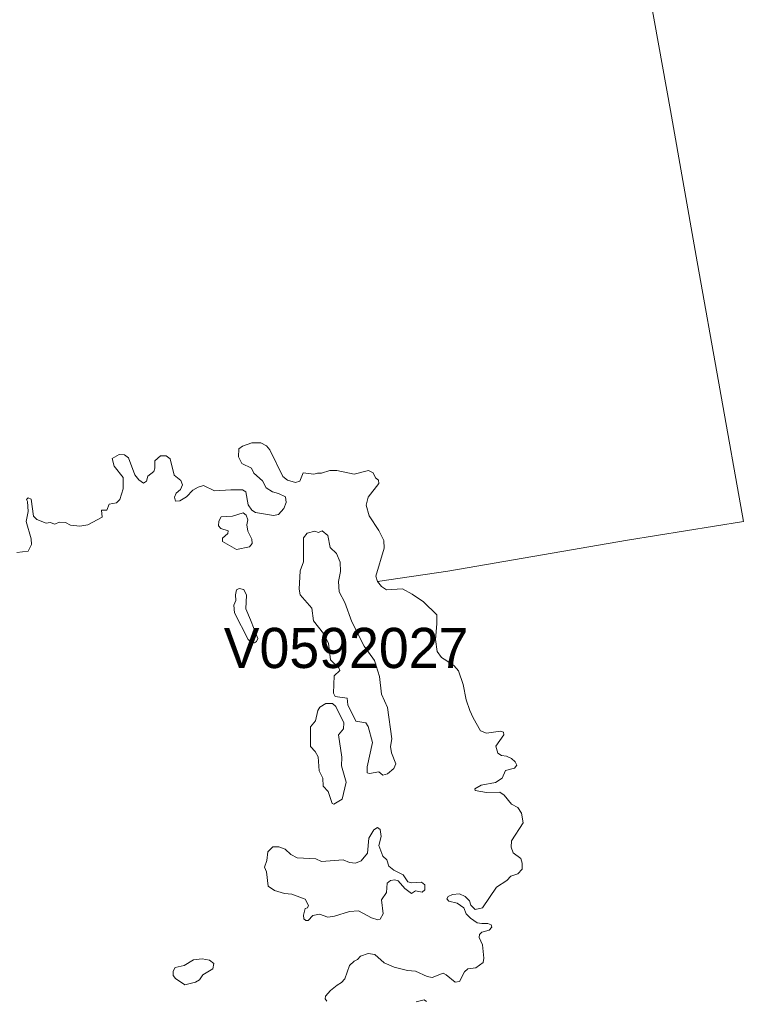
# Model space of a CAD drawing. Extents: x 369010 to 735936, y 6377141 to 6616555.
# Drawn here: x 419810 to 421614, y 6456418 to 6458861 of the extents above; entities that cross this region are included whole.
import ezdxf
from ezdxf.enums import TextEntityAlignment as Align

# ---------------------------------------------------------------- set-up
doc = ezdxf.new("R2010")
doc.units = 0
doc.header["$LTSCALE"] = 40
doc.layers.add('3', color=7, linetype='Continuous', lineweight=13)
doc.layers.add('4', color=7, linetype='Continuous')

msp = doc.modelspace()

# ---------------------------------------------------------------- linework, layer by layer
at = {"layer": '3'}
for points in [[(420425.02, 6457799.53), (420433.29, 6457789.6), (420465.9, 6457723.39), (420477.65, 6457713.8), (420497.34, 6457708.17), (420507.93, 6457711.15), (420516.21, 6457732.5), (420542.69, 6457729.02), (420551.79, 6457731.67), (420562.22, 6457731.17), (420582.74, 6457737.79), (420600.29, 6457738.12), (420643.32, 6457729.02), (420679.07, 6457738.12), (420690.82, 6457732.17), (420696.94, 6457719.42), (420703.89, 6457713.8), (420705.21, 6457705.19), (420678.57, 6457671.59), (420673.44, 6457651.24), (420680.89, 6457625.09), (420705.21, 6457588.51), (420717.3, 6457563.19), (420718.29, 6457544.49), (420697.77, 6457474.97), (420701.57, 6457461.57), (420877.17, 6457486.89), (421324.53, 6457564.18), (421613.5, 6457611.18), (421496.16, 6458271.88), (421431.61, 6458634.66), (421322.71, 6459238.91)], [(421322.71, 6459238.91), (421431.61, 6458634.66), (421496.16, 6458271.88), (421613.5, 6457611.18), (421324.53, 6457564.18), (420877.17, 6457486.89), (420701.57, 6457461.57), (420711.34, 6457448.82), (420724.25, 6457441.05), (420764.3, 6457443.2), (420788.13, 6457430.12), (420816.27, 6457410.59), (420849.37, 6457378.32), (420849.37, 6457355.64), (420845.89, 6457316.75), (420850.2, 6457287.13), (420861.12, 6457272.4), (420874.36, 6457263.46), (420892.4, 6457251.21), (420903.16, 6457238.63), (420914.74, 6457204.87), (420922.85, 6457166.47), (420931.46, 6457140.16), (420939.73, 6457121.62), (420958.44, 6457089.51), (420973.17, 6457083.23), (421008.58, 6457088.69), (421015.37, 6457085.71), (421016.69, 6457079.75), (420996.34, 6457051.45), (421001.14, 6457034.07), (421010.4, 6457028.28), (421023.15, 6457025.8), (421035.23, 6457020.66), (421044.66, 6457011.89), (421049.3, 6457003.78), (421043.34, 6456996.5), (421020.83, 6456990.21), (421012.56, 6456971.18), (420996.01, 6456960.75), (420959.76, 6456953.64), (420944.53, 6456945.2), (420944.86, 6456940.4), (420973.5, 6456935.43), (421006.27, 6456936.59), (421017.69, 6456929.14), (421035.89, 6456906.96), (421051.61, 6456898.19), (421060.88, 6456883.96), (421064.69, 6456859.79), (421035.56, 6456814.94), (421034.73, 6456799.88), (421039.37, 6456784.99), (421058.73, 6456770.92), (421062.54, 6456760), (421062.04, 6456744.77), (421051.45, 6456732.69), (421034.24, 6456727.06), (421024.14, 6456716.63), (420997.99, 6456699.59), (420963.57, 6456648.45), (420945.36, 6456643.81), (420934.6, 6456654.9), (420930.63, 6456665.82), (420920.04, 6456676.91), (420905.64, 6456683.2), (420888.76, 6456681.38), (420877.84, 6456676.75), (420874.53, 6456670.46), (420879.49, 6456664.67), (420900.51, 6456660.03), (420916.89, 6456648.45), (420922.85, 6456633.39), (420933.11, 6456622.79), (420950, 6456611.04), (420961.75, 6456609.22), (420976.97, 6456609.22), (420984.92, 6456605.58), (420986.74, 6456599.95), (420979.62, 6456592.84), (420961.41, 6456588.04), (420955.46, 6456581.91), (420954.63, 6456574.14), (420963.4, 6456555.93), (420966.71, 6456522.66), (420964.72, 6456512.4), (420946.52, 6456498.67), (420926.99, 6456496.51), (420918.55, 6456488.57), (420905.64, 6456464.9), (420895.54, 6456462.75), (420873.04, 6456481.29), (420865.09, 6456485.59), (420838.28, 6456474.83), (420825.7, 6456477.48), (420796.24, 6456490.22), (420776.22, 6456492.38), (420742.78, 6456500.65), (420718.45, 6456511.24)], [(419803.05, 6457533.73), (419830.86, 6457536.71), (419839.13, 6457553.26), (419838.3, 6457567.99), (419826.06, 6457611.18), (419830.86, 6457636.01), (419829.53, 6457660.34), (419827.05, 6457665.96), (419831.35, 6457670.27), (419838.3, 6457666.46), (419844.1, 6457624.59), (419852.37, 6457615.98), (419875.54, 6457606.38), (419886.3, 6457608.54), (419897.22, 6457604.23), (419908.15, 6457609.03), (419924.2, 6457608.54), (419936.45, 6457602.08), (419959.45, 6457599.43), (419980.14, 6457602.91), (420015.39, 6457621.61), (420013.57, 6457639.48), (420027.14, 6457639.48), (420033.27, 6457654.21), (420050.98, 6457657.69), (420059.25, 6457665.96), (420067.53, 6457692.45), (420067.53, 6457720.75), (420045.68, 6457748.55), (420040.39, 6457768.25), (420058.26, 6457778.18), (420071.33, 6457776.85), (420080.77, 6457769.9), (420096.99, 6457727.37), (420106.59, 6457714.62), (420118.67, 6457706.02), (420125.95, 6457711.64), (420129.43, 6457724.22), (420144.65, 6457735.64), (420147.14, 6457743.42), (420147.14, 6457762.12), (420160.71, 6457774.7), (420174.61, 6457774.7), (420185.04, 6457767.42), (420195.13, 6457726.37), (420211.19, 6457713.3), (420215.49, 6457702.04), (420210.36, 6457690.29), (420199.77, 6457681.69), (420195.96, 6457671.59), (420198.11, 6457661.66), (420209.36, 6457661.99), (420225.42, 6457672.42), (420241.64, 6457688.97), (420254.71, 6457696.42), (420268.12, 6457700.72), (420295.59, 6457687.65), (420336.47, 6457689.47), (420365.6, 6457689.47), (420373.38, 6457684.67), (420379.5, 6457652.39), (420388.27, 6457639.48), (420397.38, 6457633.36), (420442.23, 6457625.91), (420455.14, 6457628.56), (420468.21, 6457642.96), (420474.34, 6457658.19), (420472.19, 6457672.09), (420454.81, 6457680.69), (420439.58, 6457685.16), (420424.35, 6457695.09), (420415.25, 6457712.14), (420393.41, 6457731.17), (420387.78, 6457743.92), (420363.78, 6457755.67), (420355.34, 6457772.05), (420355.84, 6457791.75), (420364.94, 6457798.7), (420388.44, 6457806.48), (420410.62, 6457806.48), (420425.02, 6457799.53)], [(420718.45, 6456511.24), (420695.12, 6456531.93), (420678.57, 6456534.58), (420659.7, 6456528.29), (420652.09, 6456519.85), (420643.48, 6456515.55), (420631.73, 6456504.95), (420620.31, 6456471.03), (420612.04, 6456462.25), (420600.95, 6456455.63), (420584.56, 6456442.39), (420572.15, 6456428.49), (420571.32, 6456421.71), (420575.46, 6456415.42)], [(420797.73, 6456414.09), (420818.09, 6456418.73), (420823.88, 6456414.92)]]:
    msp.add_lwpolyline(points, dxfattribs=at)
for points in [[(420366.92, 6457632.86), (420339.95, 6457624.59), (420312.47, 6457622.44), (420306.35, 6457612.01), (420305.52, 6457599.76), (420310.82, 6457593.31), (420329.85, 6457587.68), (420329.02, 6457580.73), (420315.62, 6457568.98), (420315.62, 6457561.04), (420349.88, 6457541.01), (420382.98, 6457547.63), (420389.1, 6457555.9), (420388.27, 6457567.16), (420378.68, 6457587.19), (420376.03, 6457602.41), (420378.18, 6457614.66), (420374.7, 6457626.74)], [(420638.02, 6457360.94), (420620.15, 6457408.77), (420605.75, 6457435.75), (420604.09, 6457461.07), (420609.72, 6457486.72), (420608.89, 6457509.73), (420599.46, 6457531.08), (420583.73, 6457545.81), (420577.61, 6457575.93), (420563.38, 6457587.68), (420554.27, 6457583.71), (420545.5, 6457587.19), (420525.97, 6457581.56), (420517.2, 6457569.81), (420516.87, 6457510.23), (420508.93, 6457488.38), (420506.28, 6457442.37), (420508.6, 6457427.97), (420538.06, 6457395.37), (420542.19, 6457363.09), (420567.18, 6457331.48), (420579.76, 6457307.98), (420584.89, 6457266.44), (420605.42, 6457246.08), (420608.06, 6457239.63), (420593.33, 6457226.22), (420591.68, 6457183.02), (420595.98, 6457174.75), (420626.27, 6457170.78), (420627.92, 6457154.06), (420647.78, 6457113.35), (420672.94, 6457109.04), (420678.57, 6457099.94), (420689, 6457060.22), (420675.92, 6456999.48), (420676.09, 6456984.75), (420681.55, 6456982.76), (420705.38, 6456987.23), (420714.65, 6456978.96), (420726.73, 6456982.6), (420742.12, 6456995.34), (420747.25, 6457007.26), (420736.49, 6457034.24), (420734.01, 6457050.46), (420737.65, 6457069.16), (420726.56, 6457147.28), (420712, 6457181.04), (420706.54, 6457224.57), (420694.29, 6457264.62), (420668.8, 6457300.37)], [(420384.96, 6457365.74), (420373.71, 6457393.55), (420375.37, 6457427.14), (420368.41, 6457441.38), (420357.16, 6457444.02), (420350.54, 6457440.55), (420347.56, 6457428.3), (420348.39, 6457414.07), (420343.26, 6457402.32), (420344.91, 6457383.12), (420379.67, 6457316.75), (420388.44, 6457309.14), (420395.23, 6457308.48), (420400.36, 6457311.62), (420403.5, 6457319.23)], [(420593.17, 6456906.47), (420613.53, 6456918.88), (420623.95, 6456961.08), (420611.54, 6457001.96), (420612.86, 6457023.64), (420604.26, 6457079.09), (420617.33, 6457094.48), (420618.16, 6457109.38), (420597.97, 6457150.25), (420589.36, 6457157.54), (420572.98, 6457157.21), (420557.92, 6457148.43), (420553.28, 6457139.83), (420546.83, 6457114.51), (420534.58, 6457099.28), (420534.58, 6457050.29), (420546.5, 6457037.55), (420553.45, 6457024.8), (420556.43, 6456989.72), (420565.69, 6456971.68), (420566.52, 6456951.82), (420578.94, 6456937.91), (420588.87, 6456908.12)], [(420702.24, 6456618.32), (420708.52, 6456620.48), (420716.14, 6456633.22), (420711.67, 6456668.31), (420723.92, 6456686.68), (420725.57, 6456709.52), (420734.18, 6456716.3), (420745.1, 6456718.12), (420753.05, 6456715.48), (420769.6, 6456696.11), (420786.15, 6456683.86), (420796.74, 6456690.48), (420813.12, 6456687.17), (420819.91, 6456693.46), (420819.91, 6456705.71), (420811.47, 6456712.17), (420785.98, 6456710.51), (420777.54, 6456713.32), (420765.29, 6456730.21), (420741.96, 6456741.79), (420730.21, 6456752.38), (420725.08, 6456768.27), (420714.81, 6456777.21), (420705.21, 6456803.36), (420711.01, 6456825.7), (420708.19, 6456843.91), (420701.9, 6456848.71), (420692.8, 6456843.08), (420680.39, 6456821.73), (420676.58, 6456784.33), (420661.36, 6456765.13), (420646.96, 6456760), (420632.06, 6456761.32), (420616.01, 6456767.61), (420562.22, 6456763.8), (420547.99, 6456770.59), (420501.48, 6456772.91), (420485.43, 6456781.02), (420471.85, 6456794.26), (420455.8, 6456800.54), (420441.07, 6456800.38), (420428.49, 6456788.13), (420426.01, 6456766.62), (420420.05, 6456749.24), (420424.85, 6456737.82), (420429.48, 6456702.4), (420445.04, 6456691.15), (420469.54, 6456683.86), (420487.91, 6456682.71), (420521.67, 6456670.29), (420529.45, 6456654.4), (420527.13, 6456648.45), (420521.01, 6456646.79), (420517.2, 6456629.74), (420517.86, 6456620.81), (420523.33, 6456617.17), (420528.46, 6456617), (420540.87, 6456628.92), (420556.92, 6456632.72), (420577.78, 6456625.44), (420594.33, 6456627.26), (420632.23, 6456639.18), (420654.57, 6456640.83), (420686.51, 6456623.12)], [(420264.31, 6456521.5), (420243.29, 6456519.02), (420219.46, 6456504.79), (420197.28, 6456499.49), (420192.48, 6456490.39), (420192.48, 6456479.8), (420197.94, 6456472.02), (420221.78, 6456456.63), (420248.42, 6456462.75), (420258.02, 6456468.71), (420265.97, 6456481.45), (420291.12, 6456496.18), (420293.44, 6456509.75), (420283.01, 6456517.86)]]:
    msp.add_lwpolyline(points, close=True, dxfattribs=at)

# ---------------------------------------------------------------- texts
at = {"layer": '4'}
msp.add_text('V0592027', height=100, dxfattribs=at).set_placement((420623.32, 6457245.85), align=Align.CENTER)

doc.saveas('drawing.dxf')
